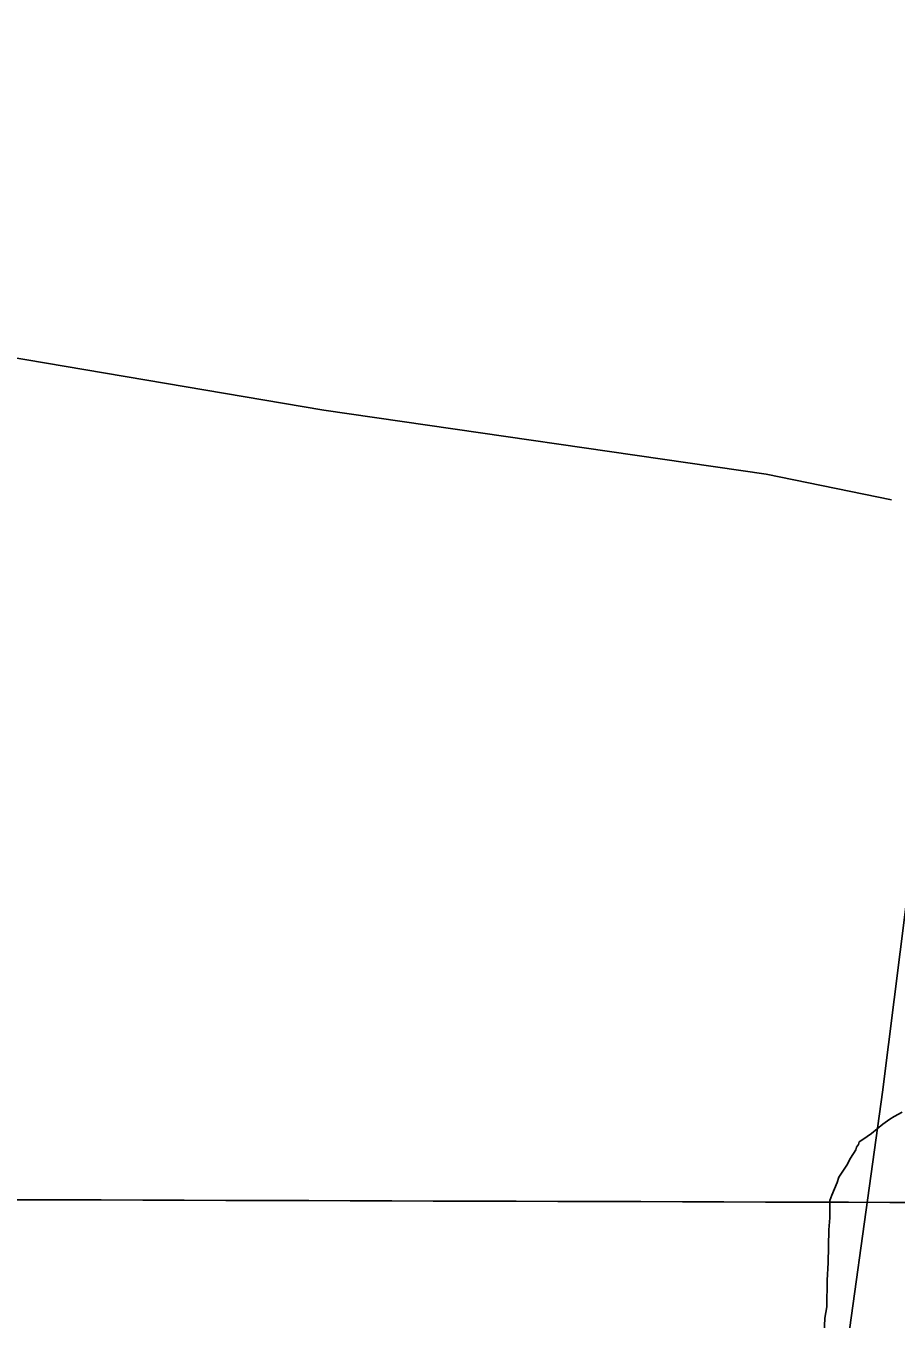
# Model space of a CAD drawing. Extents: x 3161514 to 3199414, y 831166 to 856601.
# Drawn here: x 3169818 to 3170675, y 842565 to 843838 of the extents above; entities that cross this region are included whole.
import ezdxf

# ---------------------------------------------------------------- set-up
doc = ezdxf.new("R2010")
doc.units = 0
for name, color, linetype in [('V-GRID-MAJR', 7, 'Continuous'), ('V-SITE-VEGE', 7, 'Continuous'), ('V-TOPO-SHOR', 7, 'Continuous')]:
    doc.layers.add(name, color=color, linetype=linetype)

msp = doc.modelspace()

# ---------------------------------------------------------------- linework, layer by layer
at = {"layer": 'V-GRID-MAJR'}
msp.add_spline([(3165722.25, 842695.223), (3170954.554, 842678.861), (3176186.862, 842663.26), (3181419.1720000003, 842648.42), (3186651.484, 842634.341), (3191883.798, 842621.023), (3197116.113, 842608.466), (3197116.114, 842608.466)], degree=3, dxfattribs=at)
at = {"layer": 'V-SITE-VEGE'}
for p, q in [((3170668.395, 842761.862), (3170672.69, 842764.3589999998)), ((3170672.69, 842764.359), (3170680.417, 842768.512)), ((3170650.305, 842747.627), (3170661.508, 842756.845)), ((3170661.508, 842756.845), (3170668.395, 842761.862)), ((3170637.372, 842736.7270000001), (3170638.259, 842739.2710000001)), ((3170638.259, 842739.2710000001), (3170641.702, 842741.78)), ((3170641.702, 842741.78), (3170650.305, 842747.627)), ((3170629.5160000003, 842723.2000000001), (3170634.747, 842731.65)), ((3170634.747, 842731.65), (3170635.634, 842734.194)), ((3170635.634, 842734.194), (3170637.372, 842736.7270000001)), ((3170622.537, 842711.3690000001), (3170626.0160000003, 842716.432)), ((3170626.0160000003, 842716.432), (3170629.5160000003, 842723.2000000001)), ((3170616.409, 842699.523), (3170618.185, 842704.611)), ((3170618.185, 842704.611), (3170622.537, 842711.3690000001)), ((3170611.1210000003, 842686.813), (3170616.409, 842699.523)), ((3170609.112, 842664.687), (3170609.35, 842681.726)), ((3170609.35, 842681.726), (3170611.1210000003, 842686.813)), ((3170608.096, 842652.772), (3170609.112, 842664.687)), ((3170607.65, 842620.397), (3170608.096, 842652.772)), ((3170606.562, 842603.37), (3170607.65, 842620.397)), ((3170606.2, 842576.959), (3170606.562, 842603.37)), ((3170604.342, 842565.908), (3170606.2, 842576.959)), ((3170603.173, 842542.917), (3170604.342, 842565.908))]:
    msp.add_line(p, q, dxfattribs=at)
at = {"layer": 'V-TOPO-SHOR'}
for points in [[(3167881.038434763, 844722.0673072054), (3168537.1864239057, 844618.4649931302), (3169575.6762864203, 844453.1946349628), (3170841.104551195, 844255.8568938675), (3170804.1037247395, 843935.1830645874), (3170747.3691241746, 843473.9060947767), (3170661.0338624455, 842788.15744447), (3170614.1661489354, 842450.2165628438)], [(3168683.5015206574, 843696.660019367), (3168898.2400461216, 843665.0808244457), (3170110.8811310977, 843459.8160574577), (3170546.6740210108, 843396.6576676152), (3170669.832881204, 843371.3943116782)]]:
    msp.add_lwpolyline(points, dxfattribs=at)

doc.saveas('drawing.dxf')
